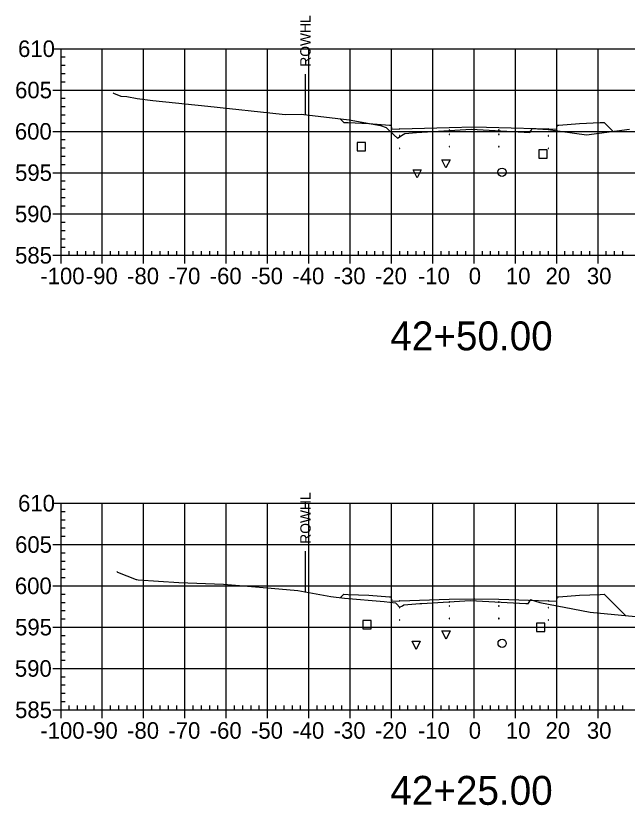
# Model space of a CAD drawing. Extents: x 708103 to 717568, y 374476 to 378707.
# Drawn here: x 711691 to 711839.1, y 377421.5 to 377612.6 of the extents above; entities that cross this region are included whole.
import ezdxf

# ---------------------------------------------------------------- set-up
doc = ezdxf.new("R2010")
doc.units = 0
for name, color, linetype in [('1', 7, 'Continuous'), ('10', 7, 'Continuous'), ('13', 7, 'Continuous'), ('14', 7, 'Continuous'), ('22', 7, 'Continuous'), ('4', 7, 'Continuous'), ('57', 7, 'Continuous'), ('Existing', 7, 'Continuous'), ('XS_Right_of_Way', 7, 'Continuous')]:
    doc.layers.add(name, color=color, linetype=linetype)

msp = doc.modelspace()

# ---------------------------------------------------------------- linework, layer by layer
for points in [[(711795.93, 377584.86), (711796.03, 377584.86), (711796.03, 377584.96), (711795.93, 377584.96)], [(711795.93, 377583.86), (711796.03, 377583.86), (711796.03, 377583.96), (711795.93, 377583.96)], [(711801.93, 377584.98), (711802.03, 377584.98), (711802.03, 377585.08), (711801.93, 377585.08)], [(711801.93, 377583.98), (711802.03, 377583.98), (711802.03, 377584.08), (711801.93, 377584.08)], [(711807.93, 377584.86), (711808.03, 377584.86), (711808.03, 377584.96), (711807.93, 377584.96)], [(711807.93, 377583.86), (711808.03, 377583.86), (711808.03, 377583.96), (711807.93, 377583.96)], [(711783.93, 377583.5), (711784.03, 377583.5), (711784.03, 377583.6), (711783.93, 377583.6)], [(711819.93, 377583.5), (711820.03, 377583.5), (711820.03, 377583.6), (711819.93, 377583.6)], [(711783.93, 377580.5), (711784.03, 377580.5), (711784.03, 377580.6), (711783.93, 377580.6)], [(711795.93, 377580.86), (711796.03, 377580.86), (711796.03, 377580.96), (711795.93, 377580.96)], [(711801.93, 377580.98), (711802.03, 377580.98), (711802.03, 377581.08), (711801.93, 377581.08)], [(711807.93, 377580.86), (711808.03, 377580.86), (711808.03, 377580.96), (711807.93, 377580.96)], [(711819.93, 377580.5), (711820.03, 377580.5), (711820.03, 377580.6), (711819.93, 377580.6)], [(711783.93, 377469.31), (711784.03, 377469.31), (711784.03, 377469.41), (711783.93, 377469.41)], [(711795.93, 377470.67), (711796.03, 377470.67), (711796.03, 377470.77), (711795.93, 377470.77)], [(711795.93, 377469.67), (711796.03, 377469.67), (711796.03, 377469.77), (711795.93, 377469.77)], [(711801.93, 377470.79), (711802.03, 377470.79), (711802.03, 377470.89), (711801.93, 377470.89)], [(711801.93, 377469.79), (711802.03, 377469.79), (711802.03, 377469.89), (711801.93, 377469.89)], [(711807.93, 377470.67), (711808.03, 377470.67), (711808.03, 377470.77), (711807.93, 377470.77)], [(711807.93, 377469.67), (711808.03, 377469.67), (711808.03, 377469.77), (711807.93, 377469.77)], [(711819.93, 377469.31), (711820.03, 377469.31), (711820.03, 377469.41), (711819.93, 377469.41)], [(711783.93, 377466.31), (711784.03, 377466.31), (711784.03, 377466.41), (711783.93, 377466.41)], [(711795.93, 377466.67), (711796.03, 377466.67), (711796.03, 377466.77), (711795.93, 377466.77)], [(711801.93, 377466.79), (711802.03, 377466.79), (711802.03, 377466.89), (711801.93, 377466.89)], [(711807.93, 377466.67), (711808.03, 377466.67), (711808.03, 377466.77), (711807.93, 377466.77)], [(711819.93, 377466.31), (711820.03, 377466.31), (711820.03, 377466.41), (711819.93, 377466.41)]]:
    msp.add_lwpolyline(points, close=True)
at = {"layer": '1'}
for points in [[(711795.15, 377575.77), (711794.15, 377577.77), (711796.15, 377577.77)], [(711788.2, 377573.35), (711787.2, 377575.35), (711789.2, 377575.35)], [(711795.19, 377461.74), (711794.19, 377463.74), (711796.19, 377463.74)], [(711787.95, 377459.26), (711786.95, 377461.26), (711788.95, 377461.26)]]:
    msp.add_lwpolyline(points, close=True, dxfattribs=at)
at = {"layer": '10'}
for points in [[(711773.69, 377579.9), (711775.69, 377579.9), (711775.69, 377581.9), (711773.69, 377581.9)], [(711775.03, 377464.21), (711777.03, 377464.21), (711777.03, 377466.21), (711775.03, 377466.21)]]:
    msp.add_lwpolyline(points, close=True, dxfattribs=at)
at = {"layer": '13'}
for centre in [(711808.74, 377574.73), (711808.77, 377460.7)]:
    msp.add_circle(centre, 1, dxfattribs=at)
at = {"layer": '14'}
for points in [[(711769.58, 377587.68), (711769.58, 377587.73), (711769.58, 377587.68), (711769.53, 377587.68), (711769.58, 377587.68), (711769.58, 377587.63), (711769.58, 377587.68), (711769.63, 377587.68)], [(711801.98, 377585.7), (711801.98, 377585.75), (711801.98, 377585.7), (711801.93, 377585.7), (711801.98, 377585.7), (711801.98, 377585.65), (711801.98, 377585.7), (711802.03, 377585.7)], [(711783.98, 377585.22), (711783.98, 377585.27), (711783.98, 377585.22), (711783.93, 377585.22), (711783.98, 377585.22), (711783.98, 377585.17), (711783.98, 377585.22), (711784.03, 377585.22)], [(711819.98, 377585.22), (711819.98, 377585.27), (711819.98, 377585.22), (711819.93, 377585.22), (711819.98, 377585.22), (711819.98, 377585.17), (711819.98, 377585.22), (711820.03, 377585.22)], [(711835.65, 377584.61), (711835.65, 377584.66), (711835.65, 377584.61), (711835.6, 377584.61), (711835.65, 377584.61), (711835.65, 377584.56), (711835.65, 377584.61), (711835.7, 377584.61)], [(711769.67, 377471.78), (711769.67, 377471.83), (711769.67, 377471.78), (711769.62, 377471.78), (711769.67, 377471.78), (711769.67, 377471.73), (711769.67, 377471.78), (711769.72, 377471.78)], [(711783.98, 377471.03), (711783.98, 377471.08), (711783.98, 377471.03), (711783.93, 377471.03), (711783.98, 377471.03), (711783.98, 377470.98), (711783.98, 377471.03), (711784.03, 377471.03)], [(711801.98, 377471.51), (711801.98, 377471.56), (711801.98, 377471.51), (711801.93, 377471.51), (711801.98, 377471.51), (711801.98, 377471.46), (711801.98, 377471.51), (711802.03, 377471.51)], [(711819.98, 377471.03), (711819.98, 377471.08), (711819.98, 377471.03), (711819.93, 377471.03), (711819.98, 377471.03), (711819.98, 377470.98), (711819.98, 377471.03), (711820.03, 377471.03)], [(711838.64, 377467.43), (711838.64, 377467.48), (711838.64, 377467.43), (711838.59, 377467.43), (711838.64, 377467.43), (711838.64, 377467.38), (711838.64, 377467.43), (711838.69, 377467.43)]]:
    msp.add_lwpolyline(points, dxfattribs=at)
at = {"layer": '22'}
for points in [[(711769.58, 377587.68), (711770.48, 377586.78), (711771.48, 377586.74), (711776.48, 377586.54), (711781.48, 377586.14), (711781.9, 377586.14), (711781.98, 377585.14), (711783.98, 377585.22), (711795.98, 377585.58), (711801.98, 377585.7), (711807.98, 377585.58), (711819.98, 377585.22), (711821.98, 377585.14), (711822.07, 377586.14), (711822.48, 377586.14), (711827.48, 377586.54), (711832.48, 377586.74), (711833.48, 377586.78), (711835.65, 377584.61)], [(711769.67, 377471.78), (711770.48, 377472.59), (711771.48, 377472.55), (711776.48, 377472.35), (711781.48, 377471.95), (711781.9, 377471.95), (711781.98, 377470.95), (711783.98, 377471.03), (711795.98, 377471.39), (711801.98, 377471.51), (711807.98, 377471.39), (711819.98, 377471.03), (711821.98, 377470.95), (711822.07, 377471.95), (711822.48, 377471.95), (711827.48, 377472.35), (711832.48, 377472.55), (711833.48, 377472.59), (711838.64, 377467.43)]]:
    msp.add_lwpolyline(points, dxfattribs=at)
at = {"layer": '4'}
for points in [[(711817.69, 377578.16), (711819.69, 377578.16), (711819.69, 377580.16), (711817.69, 377580.16)], [(711817.13, 377463.56), (711819.13, 377463.56), (711819.13, 377465.56), (711817.13, 377465.56)]]:
    msp.add_lwpolyline(points, close=True, dxfattribs=at)
at = {"layer": '57'}
for p, q in [((711699.98, 377604.63), (711701.98, 377604.63)), ((711701.98, 377604.63), (711901.98, 377604.63)), ((711701.98, 377554.63), (711701.98, 377604.63)), ((711701.98, 377554.63), (711701.98, 377604.63)), ((711711.98, 377554.63), (711711.98, 377604.63)), ((711721.98, 377554.63), (711721.98, 377604.63)), ((711731.98, 377554.63), (711731.98, 377604.63)), ((711741.98, 377554.63), (711741.98, 377604.63)), ((711751.98, 377554.63), (711751.98, 377604.63)), ((711761.98, 377554.63), (711761.98, 377604.63)), ((711771.98, 377554.63), (711771.98, 377604.63)), ((711781.98, 377554.63), (711781.98, 377604.63)), ((711791.98, 377554.63), (711791.98, 377604.63)), ((711801.98, 377554.63), (711801.98, 377604.63)), ((711811.98, 377554.63), (711811.98, 377604.63)), ((711821.98, 377554.63), (711821.98, 377604.63)), ((711831.98, 377554.63), (711831.98, 377604.63)), ((711701.98, 377602.63), (711702.98, 377602.63)), ((711701.98, 377600.63), (711702.98, 377600.63)), ((711701.98, 377598.63), (711702.98, 377598.63)), ((711701.98, 377596.63), (711702.98, 377596.63)), ((711699.98, 377594.63), (711701.98, 377594.63)), ((711701.98, 377594.63), (711901.98, 377594.63)), ((711701.98, 377592.63), (711702.98, 377592.63)), ((711701.98, 377590.63), (711702.98, 377590.63)), ((711701.98, 377588.63), (711702.98, 377588.63)), ((711701.98, 377586.63), (711702.98, 377586.63)), ((711699.98, 377584.63), (711701.98, 377584.63)), ((711701.98, 377584.63), (711901.98, 377584.63)), ((711701.98, 377582.63), (711702.98, 377582.63)), ((711701.98, 377580.63), (711702.98, 377580.63)), ((711701.98, 377578.63), (711702.98, 377578.63)), ((711701.98, 377576.63), (711702.98, 377576.63)), ((711699.98, 377574.63), (711701.98, 377574.63)), ((711701.98, 377574.63), (711901.98, 377574.63)), ((711701.98, 377572.63), (711702.98, 377572.63)), ((711701.98, 377570.63), (711702.98, 377570.63)), ((711701.98, 377568.63), (711702.98, 377568.63)), ((711701.98, 377566.63), (711702.98, 377566.63)), ((711699.98, 377564.63), (711701.98, 377564.63)), ((711701.98, 377564.63), (711901.98, 377564.63)), ((711701.98, 377562.63), (711702.98, 377562.63)), ((711701.98, 377560.63), (711702.98, 377560.63)), ((711701.98, 377558.63), (711702.98, 377558.63)), ((711701.98, 377556.63), (711702.98, 377556.63)), ((711703.98, 377554.63), (711703.98, 377555.63)), ((711705.98, 377554.63), (711705.98, 377555.63)), ((711707.98, 377554.63), (711707.98, 377555.63)), ((711709.98, 377554.63), (711709.98, 377555.63)), ((711713.98, 377554.63), (711713.98, 377555.63)), ((711715.98, 377554.63), (711715.98, 377555.63)), ((711717.98, 377554.63), (711717.98, 377555.63)), ((711719.98, 377554.63), (711719.98, 377555.63)), ((711723.98, 377554.63), (711723.98, 377555.63)), ((711725.98, 377554.63), (711725.98, 377555.63)), ((711727.98, 377554.63), (711727.98, 377555.63)), ((711729.98, 377554.63), (711729.98, 377555.63)), ((711733.98, 377554.63), (711733.98, 377555.63)), ((711735.98, 377554.63), (711735.98, 377555.63)), ((711737.98, 377554.63), (711737.98, 377555.63)), ((711739.98, 377554.63), (711739.98, 377555.63)), ((711743.98, 377554.63), (711743.98, 377555.63)), ((711745.98, 377554.63), (711745.98, 377555.63)), ((711747.98, 377554.63), (711747.98, 377555.63)), ((711749.98, 377554.63), (711749.98, 377555.63)), ((711753.98, 377554.63), (711753.98, 377555.63)), ((711755.98, 377554.63), (711755.98, 377555.63)), ((711757.98, 377554.63), (711757.98, 377555.63)), ((711759.98, 377554.63), (711759.98, 377555.63)), ((711763.98, 377554.63), (711763.98, 377555.63)), ((711765.98, 377554.63), (711765.98, 377555.63)), ((711767.98, 377554.63), (711767.98, 377555.63)), ((711769.98, 377554.63), (711769.98, 377555.63)), ((711773.98, 377554.63), (711773.98, 377555.63)), ((711775.98, 377554.63), (711775.98, 377555.63)), ((711777.98, 377554.63), (711777.98, 377555.63)), ((711779.98, 377554.63), (711779.98, 377555.63)), ((711783.98, 377554.63), (711783.98, 377555.63)), ((711785.98, 377554.63), (711785.98, 377555.63)), ((711787.98, 377554.63), (711787.98, 377555.63)), ((711789.98, 377554.63), (711789.98, 377555.63)), ((711793.98, 377554.63), (711793.98, 377555.63)), ((711795.98, 377554.63), (711795.98, 377555.63)), ((711797.98, 377554.63), (711797.98, 377555.63)), ((711799.98, 377554.63), (711799.98, 377555.63)), ((711803.98, 377554.63), (711803.98, 377555.63)), ((711805.98, 377554.63), (711805.98, 377555.63)), ((711807.98, 377554.63), (711807.98, 377555.63)), ((711809.98, 377554.63), (711809.98, 377555.63)), ((711813.98, 377554.63), (711813.98, 377555.63)), ((711815.98, 377554.63), (711815.98, 377555.63)), ((711817.98, 377554.63), (711817.98, 377555.63)), ((711819.98, 377554.63), (711819.98, 377555.63)), ((711823.98, 377554.63), (711823.98, 377555.63)), ((711825.98, 377554.63), (711825.98, 377555.63)), ((711827.98, 377554.63), (711827.98, 377555.63)), ((711829.98, 377554.63), (711829.98, 377555.63)), ((711833.98, 377554.63), (711833.98, 377555.63)), ((711835.98, 377554.63), (711835.98, 377555.63)), ((711837.98, 377554.63), (711837.98, 377555.63)), ((711699.98, 377554.63), (711701.98, 377554.63)), ((711701.98, 377554.63), (711901.98, 377554.63)), ((711701.98, 377554.63), (711901.98, 377554.63)), ((711701.98, 377552.63), (711701.98, 377554.63)), ((711711.98, 377552.63), (711711.98, 377554.63)), ((711721.98, 377552.63), (711721.98, 377554.63)), ((711731.98, 377552.63), (711731.98, 377554.63)), ((711741.98, 377552.63), (711741.98, 377554.63)), ((711751.98, 377552.63), (711751.98, 377554.63)), ((711761.98, 377552.63), (711761.98, 377554.63)), ((711771.98, 377552.63), (711771.98, 377554.63)), ((711781.98, 377552.63), (711781.98, 377554.63)), ((711791.98, 377552.63), (711791.98, 377554.63)), ((711801.98, 377552.63), (711801.98, 377554.63)), ((711811.98, 377552.63), (711811.98, 377554.63)), ((711821.98, 377552.63), (711821.98, 377554.63)), ((711831.98, 377552.63), (711831.98, 377554.63)), ((711699.98, 377494.63), (711701.98, 377494.63)), ((711701.98, 377494.63), (711901.98, 377494.63)), ((711701.98, 377444.63), (711701.98, 377494.63)), ((711701.98, 377444.63), (711701.98, 377494.63)), ((711711.98, 377444.63), (711711.98, 377494.63)), ((711721.98, 377444.63), (711721.98, 377494.63)), ((711731.98, 377444.63), (711731.98, 377494.63)), ((711741.98, 377444.63), (711741.98, 377494.63)), ((711751.98, 377444.63), (711751.98, 377494.63)), ((711761.98, 377444.63), (711761.98, 377494.63)), ((711771.98, 377444.63), (711771.98, 377494.63)), ((711781.98, 377444.63), (711781.98, 377494.63)), ((711791.98, 377444.63), (711791.98, 377494.63)), ((711801.98, 377444.63), (711801.98, 377494.63)), ((711811.98, 377444.63), (711811.98, 377494.63)), ((711821.98, 377444.63), (711821.98, 377494.63)), ((711831.98, 377444.63), (711831.98, 377494.63)), ((711701.98, 377492.63), (711702.98, 377492.63)), ((711701.98, 377490.63), (711702.98, 377490.63)), ((711701.98, 377488.63), (711702.98, 377488.63)), ((711701.98, 377486.63), (711702.98, 377486.63)), ((711699.98, 377484.63), (711701.98, 377484.63)), ((711701.98, 377484.63), (711901.98, 377484.63)), ((711701.98, 377482.63), (711702.98, 377482.63)), ((711701.98, 377480.63), (711702.98, 377480.63)), ((711701.98, 377478.63), (711702.98, 377478.63)), ((711701.98, 377476.63), (711702.98, 377476.63)), ((711699.98, 377474.63), (711701.98, 377474.63)), ((711701.98, 377474.63), (711901.98, 377474.63)), ((711701.98, 377472.63), (711702.98, 377472.63)), ((711701.98, 377470.63), (711702.98, 377470.63)), ((711701.98, 377468.63), (711702.98, 377468.63)), ((711701.98, 377466.63), (711702.98, 377466.63)), ((711699.98, 377464.63), (711701.98, 377464.63)), ((711701.98, 377464.63), (711901.98, 377464.63)), ((711701.98, 377462.63), (711702.98, 377462.63)), ((711701.98, 377460.63), (711702.98, 377460.63)), ((711701.98, 377458.63), (711702.98, 377458.63)), ((711701.98, 377456.63), (711702.98, 377456.63)), ((711699.98, 377454.63), (711701.98, 377454.63)), ((711701.98, 377454.63), (711901.98, 377454.63)), ((711701.98, 377452.63), (711702.98, 377452.63)), ((711701.98, 377450.63), (711702.98, 377450.63)), ((711701.98, 377448.63), (711702.98, 377448.63)), ((711701.98, 377446.63), (711702.98, 377446.63)), ((711699.98, 377444.63), (711701.98, 377444.63)), ((711701.98, 377444.63), (711901.98, 377444.63)), ((711701.98, 377444.63), (711901.98, 377444.63)), ((711701.98, 377442.63), (711701.98, 377444.63)), ((711703.98, 377444.63), (711703.98, 377445.63)), ((711705.98, 377444.63), (711705.98, 377445.63)), ((711707.98, 377444.63), (711707.98, 377445.63)), ((711709.98, 377444.63), (711709.98, 377445.63)), ((711711.98, 377442.63), (711711.98, 377444.63)), ((711713.98, 377444.63), (711713.98, 377445.63)), ((711715.98, 377444.63), (711715.98, 377445.63)), ((711717.98, 377444.63), (711717.98, 377445.63)), ((711719.98, 377444.63), (711719.98, 377445.63)), ((711721.98, 377442.63), (711721.98, 377444.63)), ((711723.98, 377444.63), (711723.98, 377445.63)), ((711725.98, 377444.63), (711725.98, 377445.63)), ((711727.98, 377444.63), (711727.98, 377445.63)), ((711729.98, 377444.63), (711729.98, 377445.63)), ((711731.98, 377442.63), (711731.98, 377444.63)), ((711733.98, 377444.63), (711733.98, 377445.63)), ((711735.98, 377444.63), (711735.98, 377445.63)), ((711737.98, 377444.63), (711737.98, 377445.63)), ((711739.98, 377444.63), (711739.98, 377445.63)), ((711741.98, 377442.63), (711741.98, 377444.63)), ((711743.98, 377444.63), (711743.98, 377445.63)), ((711745.98, 377444.63), (711745.98, 377445.63)), ((711747.98, 377444.63), (711747.98, 377445.63)), ((711749.98, 377444.63), (711749.98, 377445.63)), ((711751.98, 377442.63), (711751.98, 377444.63)), ((711753.98, 377444.63), (711753.98, 377445.63)), ((711755.98, 377444.63), (711755.98, 377445.63)), ((711757.98, 377444.63), (711757.98, 377445.63)), ((711759.98, 377444.63), (711759.98, 377445.63)), ((711761.98, 377442.63), (711761.98, 377444.63)), ((711763.98, 377444.63), (711763.98, 377445.63)), ((711765.98, 377444.63), (711765.98, 377445.63)), ((711767.98, 377444.63), (711767.98, 377445.63)), ((711769.98, 377444.63), (711769.98, 377445.63)), ((711771.98, 377442.63), (711771.98, 377444.63)), ((711773.98, 377444.63), (711773.98, 377445.63)), ((711775.98, 377444.63), (711775.98, 377445.63)), ((711777.98, 377444.63), (711777.98, 377445.63)), ((711779.98, 377444.63), (711779.98, 377445.63)), ((711781.98, 377442.63), (711781.98, 377444.63)), ((711783.98, 377444.63), (711783.98, 377445.63)), ((711785.98, 377444.63), (711785.98, 377445.63)), ((711787.98, 377444.63), (711787.98, 377445.63)), ((711789.98, 377444.63), (711789.98, 377445.63)), ((711791.98, 377442.63), (711791.98, 377444.63)), ((711793.98, 377444.63), (711793.98, 377445.63)), ((711795.98, 377444.63), (711795.98, 377445.63)), ((711797.98, 377444.63), (711797.98, 377445.63)), ((711799.98, 377444.63), (711799.98, 377445.63)), ((711801.98, 377442.63), (711801.98, 377444.63)), ((711803.98, 377444.63), (711803.98, 377445.63)), ((711805.98, 377444.63), (711805.98, 377445.63)), ((711807.98, 377444.63), (711807.98, 377445.63)), ((711809.98, 377444.63), (711809.98, 377445.63)), ((711811.98, 377442.63), (711811.98, 377444.63)), ((711813.98, 377444.63), (711813.98, 377445.63)), ((711815.98, 377444.63), (711815.98, 377445.63)), ((711817.98, 377444.63), (711817.98, 377445.63)), ((711819.98, 377444.63), (711819.98, 377445.63)), ((711821.98, 377442.63), (711821.98, 377444.63)), ((711823.98, 377444.63), (711823.98, 377445.63)), ((711825.98, 377444.63), (711825.98, 377445.63)), ((711827.98, 377444.63), (711827.98, 377445.63)), ((711829.98, 377444.63), (711829.98, 377445.63)), ((711831.98, 377442.63), (711831.98, 377444.63)), ((711833.98, 377444.63), (711833.98, 377445.63)), ((711835.98, 377444.63), (711835.98, 377445.63)), ((711837.98, 377444.63), (711837.98, 377445.63))]:
    msp.add_line(p, q, dxfattribs=at)
at = {"layer": 'Existing'}
for points in [[(711714.59, 377593.93), (711714.65, 377593.86), (711716.46, 377593.16), (711717.88, 377593.04), (711720.42, 377592.57), (711724.19, 377592.07), (711737.56, 377590.7), (711755.54, 377588.75), (711756.24, 377588.7), (711760.14, 377588.75), (711771.75, 377587.44), (711779.3, 377586.05), (711780.72, 377585.53), (711782.61, 377583.72), (711783.44, 377582.97), (711784.79, 377583.84), (711785.21, 377584.15), (711788.05, 377584.34), (711801.25, 377585.14), (711807.09, 377584.82), (711815.48, 377584.33), (711815.71, 377584.76), (711816.02, 377585.31), (711819.94, 377585.09), (711829.16, 377583.78), (711839.62, 377585.12)], [(711715.52, 377478.08), (711715.68, 377477.9), (711720.2, 377476.15), (711720.36, 377476.14), (711720.69, 377476.08), (711730.47, 377475.42), (711741.3, 377475.03), (711747.12, 377474.53), (711752.86, 377474.06), (711759.32, 377473.5), (711767.28, 377472.08), (711770.59, 377471.66), (711780.23, 377470.87), (711782.98, 377470.49), (711783.25, 377470.22), (711783.92, 377469.43), (711784.64, 377469.83), (711784.96, 377470.06), (711788.82, 377470.32), (711789.31, 377470.37), (711801.01, 377471.12), (711814.52, 377470.38), (711815.16, 377470.37), (711815.19, 377470.41), (711815.69, 377471.34), (711815.82, 377471.27), (711817.9, 377470.61), (711830.05, 377468.22), (711842.73, 377467.06)]]:
    msp.add_lwpolyline(points, dxfattribs=at)
at = {"layer": 'XS_Right_of_Way'}
for p, q in [((711761.07, 377598.51), (711761.07, 377588.51)), ((711761.09, 377483.05), (711761.09, 377473.05))]:
    msp.add_line(p, q, dxfattribs=at)

# ---------------------------------------------------------------- texts
at = {"layer": '1'}
for s, p in [('42+50.00', (711781.71, 377531.63)), ('42+25.00', (711781.71, 377421.63))]:
    msp.add_text(s, height=7, dxfattribs=at).set_placement(p)
at = {"layer": '14'}
for p in [(711771.45, 377586.69), (711771.45, 377586.02), (711776.45, 377585.82), (711827.45, 377585.82), (711832.45, 377586.69), (711832.45, 377586.02), (711771.45, 377472.5), (711771.45, 377471.83), (711776.45, 377471.63), (711827.45, 377471.63), (711832.45, 377472.5), (711832.45, 377471.83)]:
    msp.add_text('+', height=0.1, dxfattribs=at).set_placement(p)
at = {"layer": '57'}
for s, p in [('610', (711691.58, 377602.63)), ('605', (711690.86, 377592.63)), ('600', (711690.81, 377582.63)), ('595', (711690.86, 377572.63)), ('590', (711690.81, 377562.63)), ('585', (711690.86, 377552.63)), ('-100', (711696.97, 377547.63)), ('-90', (711707.98, 377547.63)), ('-80', (711717.98, 377547.63)), ('-70', (711727.98, 377547.63)), ('-60', (711737.98, 377547.63)), ('-50', (711747.98, 377547.63)), ('-40', (711757.98, 377547.63)), ('-30', (711767.98, 377547.63)), ('-20', (711777.98, 377547.63)), ('-10', (711788.37, 377547.63)), ('0', (711800.69, 377547.63)), ('10', (711809.68, 377547.63)), ('20', (711819.29, 377547.63)), ('30', (711829.29, 377547.63)), ('610', (711691.58, 377492.63)), ('605', (711690.86, 377482.63)), ('600', (711690.81, 377472.63)), ('595', (711690.86, 377462.63)), ('590', (711690.81, 377452.63)), ('585', (711690.86, 377442.63)), ('-100', (711696.97, 377437.63)), ('-90', (711707.98, 377437.63)), ('-80', (711717.98, 377437.63)), ('-70', (711727.98, 377437.63)), ('-60', (711737.98, 377437.63)), ('-50', (711747.98, 377437.63)), ('-40', (711757.98, 377437.63)), ('-30', (711767.98, 377437.63)), ('-20', (711777.98, 377437.63)), ('-10', (711788.37, 377437.63)), ('0', (711800.69, 377437.63)), ('10', (711809.68, 377437.63)), ('20', (711819.29, 377437.63)), ('30', (711829.29, 377437.63))]:
    msp.add_text(s, height=4, dxfattribs=at).set_placement(p)
at = {"layer": 'XS_Right_of_Way'}
for p in [(711762.39, 377600.27), (711762.41, 377484.81)]:
    msp.add_text('ROWHL', height=2.5, rotation=90, dxfattribs=at).set_placement(p)

doc.saveas('drawing.dxf')
